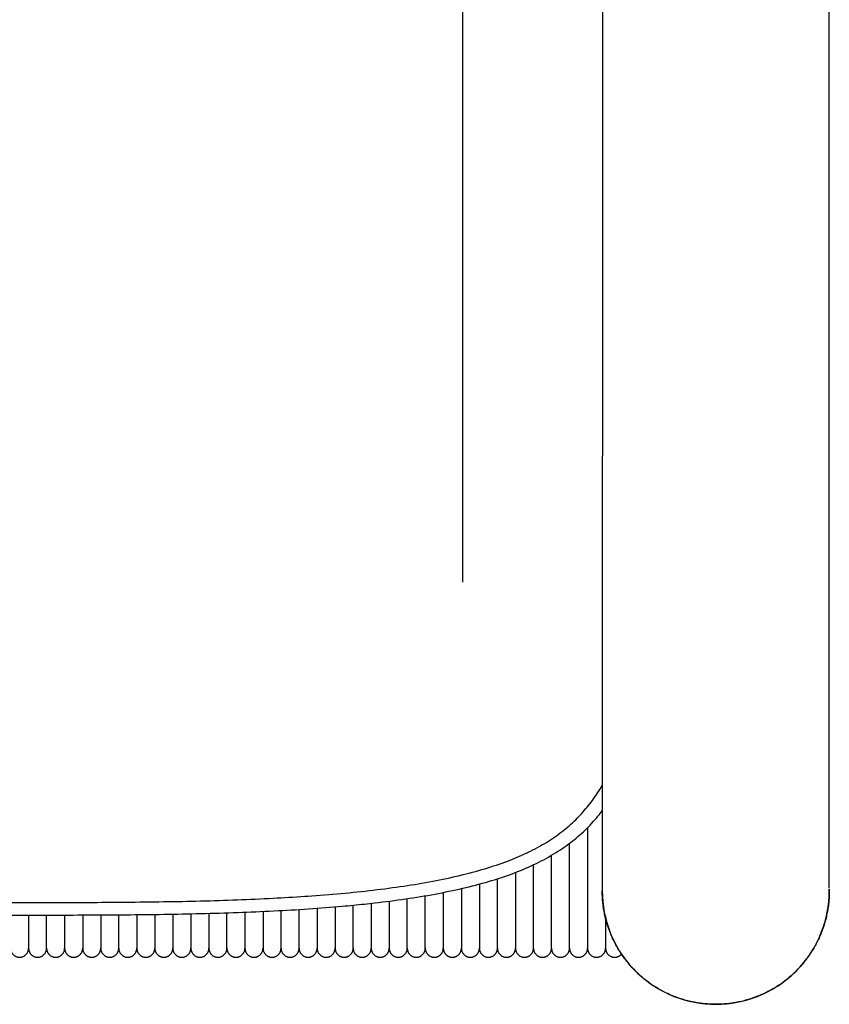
# Model space of a CAD drawing. Header units: millimetres. Extents: x -31695 to -19845, y -5614 to 7253.
# Tile 381 of 432: x -22023 to -21866, y 4869 to 5060. Entities that reach past the tile are written whole.
import ezdxf

# ---------------------------------------------------------------- set-up
doc = ezdxf.new("R2010")
doc.units = ezdxf.units.MM
doc.layers.add('2d', color=7, linetype='Continuous', true_color=0x000000)

msp = doc.modelspace()

# ---------------------------------------------------------------- linework, layer by layer
at = {"layer": '2d', "linetype": 'Continuous', "lineweight": -3}
msp.add_lwpolyline([(-21936.91, 5270.39), (-21936.91, 4951.05)], dxfattribs=at)
for points, degree in [([(-21909.7, 5251.29), (-21909.74, 5071.65), (-21909.77, 4892.01)], 2), ([(-21865.7, 4892), (-21865.7, 5071.64), (-21865.7, 5251.29)], 2), ([(-21924.53, 4898.45), (-21924.39, 4898.51), (-21924.26, 4898.57), (-21924.12, 4898.64)], 3), ([(-21909.77, 4892.01), (-21909.77, 4891.9), (-21909.78, 4891.78), (-21909.78, 4891.66)], 3), ([(-21909.77, 4892.01), (-21909.77, 4891.75), (-21909.77, 4891.49)], 2), ([(-21865.7, 4891.66), (-21865.7, 4891.77), (-21865.7, 4891.89), (-21865.7, 4892)], 3)]:
    msp.add_open_spline(points, degree=degree, dxfattribs=at)
for points, knots in [([(-21924.12, 4898.64), (-21922.92, 4899.22), (-21921.75, 4899.85), (-21920.62, 4900.55), (-21919.56, 4901.2), (-21918.54, 4901.9), (-21917.57, 4902.66), (-21916.64, 4903.37), (-21915.76, 4904.14), (-21914.93, 4904.95), (-21914.13, 4905.73), (-21913.38, 4906.55), (-21912.67, 4907.41), (-21911.98, 4908.25), (-21911.35, 4909.12), (-21910.76, 4910.03), (-21910.41, 4910.56), (-21910.08, 4911.11), (-21909.77, 4911.66)], [0, 0, 0, 0, 3.99679, 3.99679, 3.99679, 7.713417, 7.713417, 7.713417, 11.212958, 11.212958, 11.212958, 14.558095, 14.558095, 14.558095, 17.80714, 17.80714, 17.80714, 19.720528, 19.720528, 19.720528, 19.720528]), ([(-21923.03, 4896.23), (-21921.75, 4896.84), (-21920.49, 4897.5), (-21919.28, 4898.24), (-21918.14, 4898.92), (-21917.03, 4899.67), (-21915.97, 4900.48), (-21914.97, 4901.25), (-21914, 4902.07), (-21913.09, 4902.94), (-21912.21, 4903.79), (-21911.39, 4904.68), (-21910.61, 4905.62), (-21910.32, 4905.96), (-21910.04, 4906.32), (-21909.77, 4906.68)], [0, 0, 0, 0, 4.257053, 4.257053, 4.257053, 8.257451, 8.257451, 8.257451, 12.056933, 12.056933, 12.056933, 15.707865, 15.707865, 15.707865, 17.06696, 17.06696, 17.06696, 17.06696]), ([(-22024.58, 4888.88), (-22019.6, 4888.88), (-22014.63, 4888.88), (-22009.65, 4888.9), (-22004.74, 4888.92), (-21999.82, 4888.96), (-21994.91, 4889.04), (-21990.15, 4889.11), (-21985.34, 4889.23), (-21980.58, 4889.41), (-21978.27, 4889.49), (-21975.97, 4889.59), (-21973.66, 4889.71), (-21971.61, 4889.82), (-21969.56, 4889.94), (-21967.52, 4890.08), (-21967.32, 4890.09), (-21967.13, 4890.1), (-21966.93, 4890.12), (-21964.77, 4890.27), (-21962.6, 4890.44), (-21960.44, 4890.64), (-21958.36, 4890.82), (-21956.28, 4891.04), (-21954.21, 4891.28), (-21952.23, 4891.52), (-21950.24, 4891.78), (-21948.27, 4892.07), (-21946.4, 4892.35), (-21944.52, 4892.67), (-21942.66, 4893.02), (-21940.9, 4893.35), (-21939.14, 4893.72), (-21937.41, 4894.14), (-21935.78, 4894.53), (-21934.15, 4894.96), (-21932.54, 4895.44), (-21931.05, 4895.89), (-21929.56, 4896.38), (-21928.1, 4896.93), (-21926.89, 4897.39), (-21925.7, 4897.89), (-21924.53, 4898.45)], [0, 0, 0, 0, 14.924565, 14.924565, 14.924565, 29.672437, 29.672437, 29.672437, 43.999611, 43.999611, 43.999611, 50.930384, 50.930384, 50.930384, 57.081096, 57.081096, 57.081096, 57.667221, 57.667221, 57.667221, 64.182183, 64.182183, 64.182183, 70.447718, 70.447718, 70.447718, 76.438493, 76.438493, 76.438493, 82.13082, 82.13082, 82.13082, 87.503672, 87.503672, 87.503672, 92.539512, 92.539512, 92.539512, 97.226654, 97.226654, 97.226654, 101.113039, 101.113039, 101.113039, 101.113039]), ([(-22024.58, 4886.44), (-22019.6, 4886.44), (-22014.62, 4886.44), (-22009.64, 4886.46), (-22004.72, 4886.48), (-21999.79, 4886.52), (-21994.87, 4886.59), (-21990.08, 4886.67), (-21985.29, 4886.78), (-21980.5, 4886.95), (-21978.18, 4887.03), (-21975.86, 4887.13), (-21973.54, 4887.25), (-21971.28, 4887.36), (-21969.03, 4887.49), (-21966.77, 4887.65), (-21964.59, 4887.79), (-21962.41, 4887.96), (-21960.23, 4888.16), (-21958.78, 4888.29), (-21957.34, 4888.43), (-21955.92, 4888.58), (-21955.25, 4888.65), (-21954.58, 4888.72), (-21953.93, 4888.8), (-21951.93, 4889.03), (-21949.92, 4889.29), (-21947.92, 4889.58), (-21946.01, 4889.86), (-21944.11, 4890.17), (-21942.21, 4890.52), (-21940.42, 4890.86), (-21938.63, 4891.23), (-21936.85, 4891.64), (-21935.17, 4892.03), (-21933.5, 4892.47), (-21931.84, 4892.95), (-21930.29, 4893.41), (-21928.75, 4893.91), (-21927.23, 4894.47), (-21925.8, 4895), (-21924.4, 4895.58), (-21923.03, 4896.23)], [0, 0, 0, 0, 14.933409, 14.933409, 14.933409, 29.708579, 29.708579, 29.708579, 44.084268, 44.084268, 44.084268, 51.048824, 51.048824, 51.048824, 57.827144, 57.827144, 57.827144, 64.39262, 64.39262, 64.39262, 68.718814, 68.718814, 68.718814, 70.719439, 70.719439, 70.719439, 76.784951, 76.784951, 76.784951, 82.56863, 82.56863, 82.56863, 88.053868, 88.053868, 88.053868, 93.229088, 93.229088, 93.229088, 98.090643, 98.090643, 98.090643, 102.64402, 102.64402, 102.64402, 102.64402]), ([(-21909.77, 4891.49), (-21909.77, 4891.37), (-21909.78, 4891.25), (-21909.78, 4891.14), (-21909.78, 4888.36), (-21909.25, 4885.61), (-21908.23, 4883.03), (-21907.12, 4880.24), (-21905.45, 4877.69), (-21903.32, 4875.57), (-21901.19, 4873.44), (-21898.65, 4871.77), (-21895.85, 4870.66), (-21893.27, 4869.64), (-21890.51, 4869.12), (-21887.74, 4869.12), (-21884.96, 4869.12), (-21882.21, 4869.64), (-21879.63, 4870.66), (-21876.83, 4871.77), (-21874.28, 4873.44), (-21872.15, 4875.57), (-21870.03, 4877.69), (-21868.36, 4880.24), (-21867.25, 4883.03), (-21866.22, 4885.61), (-21865.7, 4888.36), (-21865.7, 4891.14), (-21865.7, 4891.25), (-21865.7, 4891.36), (-21865.7, 4891.47)], [-0.350101, -0.350101, -0.350101, -0.350101, 0, 0, 0, 8.356769, 8.356769, 8.356769, 17.420366, 17.420366, 17.420366, 26.483423, 26.483423, 26.483423, 34.83903, 34.83903, 34.83903, 43.194636, 43.194636, 43.194636, 52.257694, 52.257694, 52.257694, 61.32129, 61.32129, 61.32129, 69.678059, 69.678059, 69.678059, 70.015375, 70.015375, 70.015375, 70.015375])]:
    msp.add_open_spline(points, degree=3, knots=knots, dxfattribs=at)
for points, weights, knots in [([(-21912.62, 4903.41), (-21912.62, 4899.84), (-21912.62, 4895.74), (-21912.62, 4889.22), (-21912.62, 4884.61), (-21912.62, 4880), (-21912.62, 4880)], [0.870143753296, 0.902844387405, 1, 0.853553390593, 0.853553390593, 0.853553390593, 0.99988568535], [17.440908, 17.440908, 17.440908, 26.096736, 26.096736, 39.144016, 39.144016, 52.186204, 52.186204, 52.186204]), ([(-21916.12, 4880), (-21916.12, 4880), (-21916.12, 4884.61), (-21916.12, 4889.22), (-21916.12, 4895.74), (-21916.12, 4898.11), (-21916.12, 4900.37)], [0.99988568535, 0.853553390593, 0.853553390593, 0.853553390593, 1, 0.941441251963, 0.906298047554], [0.005093, 0.005093, 0.005093, 13.047281, 13.047281, 26.094562, 26.094562, 31.311702, 31.311702, 31.311702]), ([(-21919.62, 4880), (-21919.62, 4880), (-21919.62, 4884.61), (-21919.62, 4889.22), (-21919.62, 4895.74), (-21919.62, 4896.9), (-21919.62, 4898.03)], [0.99988568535, 0.853553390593, 0.853553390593, 0.853553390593, 1, 0.970610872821, 0.947119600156], [0.005093, 0.005093, 0.005093, 13.047281, 13.047281, 26.094562, 26.094562, 28.71291, 28.71291, 28.71291]), ([(-21923.12, 4880), (-21923.12, 4880), (-21923.12, 4884.61), (-21923.12, 4889.22), (-21923.12, 4895.74), (-21923.12, 4895.97), (-21923.12, 4896.19)], [0.99988568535, 0.853553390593, 0.853553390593, 0.853553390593, 1, 0.994177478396, 0.988586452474], [0.005093, 0.005093, 0.005093, 13.047281, 13.047281, 26.094562, 26.094562, 26.613304, 26.613304, 26.613304]), ([(-21926.62, 4894.7), (-21926.62, 4888.79), (-21926.62, 4884.61), (-21926.62, 4880), (-21926.62, 4880)], [0.974231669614, 0.853553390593, 0.853553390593, 0.853553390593, 0.99988568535], [27.300112, 27.300112, 27.300112, 39.144016, 39.144016, 52.186204, 52.186204, 52.186204]), ([(-21933.62, 4892.45), (-21933.62, 4887.9), (-21933.62, 4884.61), (-21933.62, 4880), (-21933.62, 4880)], [0.92813961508, 0.853553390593, 0.853553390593, 0.853553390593, 0.99988568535], [29.83273, 29.83273, 29.83273, 39.144016, 39.144016, 52.186204, 52.186204, 52.186204]), ([(-21930.12, 4880), (-21930.12, 4880), (-21930.12, 4884.61), (-21930.12, 4888.3), (-21930.12, 4893.48)], [0.99988568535, 0.853553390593, 0.853553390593, 0.853553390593, 0.947640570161], [0.005093, 0.005093, 0.005093, 13.047281, 13.047281, 23.505207, 23.505207, 23.505207]), ([(-21944.12, 4880), (-21944.12, 4880), (-21944.12, 4884.61), (-21944.12, 4887.01), (-21944.12, 4890.18)], [0.99988568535, 0.853553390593, 0.853553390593, 0.853553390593, 0.893222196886], [0.005093, 0.005093, 0.005093, 13.047281, 13.047281, 19.83783, 19.83783, 19.83783]), ([(-21940.62, 4890.83), (-21940.62, 4887.26), (-21940.62, 4884.61), (-21940.62, 4880), (-21940.62, 4880)], [0.902075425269, 0.853553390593, 0.853553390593, 0.853553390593, 0.99988568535], [31.633845, 31.633845, 31.633845, 39.144016, 39.144016, 52.186204, 52.186204, 52.186204]), ([(-21937.12, 4891.58), (-21937.12, 4887.56), (-21937.12, 4884.61), (-21937.12, 4880), (-21937.12, 4880)], [0.913414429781, 0.853553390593, 0.853553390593, 0.853553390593, 0.99988568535], [30.802357, 30.802357, 30.802357, 39.144016, 39.144016, 52.186204, 52.186204, 52.186204]), ([(-21865.7, 4891.47), (-21865.56, 4882.31), (-21871.98, 4875.75), (-21878.39, 4869.19), (-21887.57, 4869.12), (-21896.75, 4869.05), (-21903.26, 4875.51), (-21909.78, 4881.97), (-21909.78, 4891.14)], [1, 0.923147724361, 1, 0.923147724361, 1, 0.923147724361, 1, 0.923147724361, 1], [-1.601893, -1.601893, -1.601893, -0.812679, -0.812679, -0.023465, -0.023465, 0.765749, 0.765749, 1.554963, 1.554963, 1.554963]), ([(-21961.62, 4888.04), (-21961.62, 4886.14), (-21961.62, 4884.61), (-21961.62, 4880), (-21961.62, 4880)], [0.869788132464, 0.853553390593, 0.853553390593, 0.853553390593, 0.99988568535], [34.799884, 34.799884, 34.799884, 39.144016, 39.144016, 52.186204, 52.186204, 52.186204]), ([(-21958.12, 4880), (-21958.12, 4880), (-21958.12, 4884.61), (-21958.12, 4886.27), (-21958.12, 4888.35)], [0.99988568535, 0.853553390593, 0.853553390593, 0.853553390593, 0.872661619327], [0.005093, 0.005093, 0.005093, 13.047281, 13.047281, 17.760206, 17.760206, 17.760206]), ([(-21954.62, 4888.72), (-21954.62, 4886.42), (-21954.62, 4884.61), (-21954.62, 4880), (-21954.62, 4880)], [0.876233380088, 0.853553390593, 0.853553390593, 0.853553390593, 0.99988568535], [34.009474, 34.009474, 34.009474, 39.144016, 39.144016, 52.186204, 52.186204, 52.186204]), ([(-21951.12, 4889.14), (-21951.12, 4886.59), (-21951.12, 4884.61), (-21951.12, 4880), (-21951.12, 4880)], [0.880676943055, 0.853553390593, 0.853553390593, 0.853553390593, 0.99988568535], [33.528966, 33.528966, 33.528966, 39.144016, 39.144016, 52.186204, 52.186204, 52.186204]), ([(-21947.62, 4880), (-21947.62, 4880), (-21947.62, 4884.61), (-21947.62, 4886.79), (-21947.62, 4889.63)], [0.99988568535, 0.853553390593, 0.853553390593, 0.853553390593, 0.886235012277], [0.005093, 0.005093, 0.005093, 13.047281, 13.047281, 19.210848, 19.210848, 19.210848]), ([(-22021.12, 4886.44), (-22021.12, 4885.46), (-22021.12, 4884.61), (-22021.12, 4880), (-22021.12, 4880)], [0.858606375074, 0.853553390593, 0.853553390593, 0.853553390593, 0.99988568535], [36.720453, 36.720453, 36.720453, 39.144016, 39.144016, 52.186204, 52.186204, 52.186204]), ([(-22017.62, 4880), (-22017.62, 4880), (-22017.62, 4884.61), (-22017.62, 4885.47), (-22017.62, 4886.44)], [0.99988568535, 0.853553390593, 0.853553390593, 0.853553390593, 0.858615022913], [0.005093, 0.005093, 0.005093, 13.047281, 13.047281, 15.472917, 15.472917, 15.472917]), ([(-22014.12, 4886.45), (-22014.12, 4885.47), (-22014.12, 4884.61), (-22014.12, 4880), (-22014.12, 4880)], [0.858638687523, 0.853553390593, 0.853553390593, 0.853553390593, 0.99988568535], [36.712717, 36.712717, 36.712717, 39.144016, 39.144016, 52.186204, 52.186204, 52.186204]), ([(-22010.62, 4886.46), (-22010.62, 4885.47), (-22010.62, 4884.61), (-22010.62, 4880), (-22010.62, 4880)], [0.858686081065, 0.853553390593, 0.853553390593, 0.853553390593, 0.99988568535], [36.701413, 36.701413, 36.701413, 39.144016, 39.144016, 52.186204, 52.186204, 52.186204]), ([(-22007.12, 4886.47), (-22007.12, 4885.48), (-22007.12, 4884.61), (-22007.12, 4880), (-22007.12, 4880)], [0.858762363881, 0.853553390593, 0.853553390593, 0.853553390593, 0.99988568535], [36.683329, 36.683329, 36.683329, 39.144016, 39.144016, 52.186204, 52.186204, 52.186204]), ([(-22003.62, 4880), (-22003.62, 4880), (-22003.62, 4884.61), (-22003.62, 4885.49), (-22003.62, 4886.49)], [0.99988568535, 0.853553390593, 0.853553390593, 0.853553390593, 0.858878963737], [0.005093, 0.005093, 0.005093, 13.047281, 13.047281, 15.535356, 15.535356, 15.535356]), ([(-22000.12, 4886.53), (-22000.12, 4885.5), (-22000.12, 4884.61), (-22000.12, 4880), (-22000.12, 4880)], [0.859045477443, 0.853553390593, 0.853553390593, 0.853553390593, 0.99988568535], [36.617343, 36.617343, 36.617343, 39.144016, 39.144016, 52.186204, 52.186204, 52.186204]), ([(-21996.62, 4886.57), (-21996.62, 4885.52), (-21996.62, 4884.61), (-21996.62, 4880), (-21996.62, 4880)], [0.859272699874, 0.853553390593, 0.853553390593, 0.853553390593, 0.99988568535], [36.565605, 36.565605, 36.565605, 39.144016, 39.144016, 52.186204, 52.186204, 52.186204]), ([(-21993.12, 4886.62), (-21993.12, 4885.54), (-21993.12, 4884.61), (-21993.12, 4880), (-21993.12, 4880)], [0.859573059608, 0.853553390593, 0.853553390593, 0.853553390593, 0.99988568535], [36.498767, 36.498767, 36.498767, 39.144016, 39.144016, 52.186204, 52.186204, 52.186204]), ([(-21989.62, 4886.69), (-21989.62, 4885.57), (-21989.62, 4884.61), (-21989.62, 4880), (-21989.62, 4880)], [0.859962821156, 0.853553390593, 0.853553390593, 0.853553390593, 0.99988568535], [36.414473, 36.414473, 36.414473, 39.144016, 39.144016, 52.186204, 52.186204, 52.186204]), ([(-21986.12, 4886.77), (-21986.12, 4885.61), (-21986.12, 4884.61), (-21986.12, 4880), (-21986.12, 4880)], [0.860461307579, 0.853553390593, 0.853553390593, 0.853553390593, 0.99988568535], [36.310316, 36.310316, 36.310316, 39.144016, 39.144016, 52.186204, 52.186204, 52.186204]), ([(-21982.62, 4880), (-21982.62, 4880), (-21982.62, 4884.61), (-21982.62, 4885.65), (-21982.62, 4886.88)], [0.99988568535, 0.853553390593, 0.853553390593, 0.853553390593, 0.861089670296], [0.005093, 0.005093, 0.005093, 13.047281, 13.047281, 16.007057, 16.007057, 16.007057]), ([(-21979.12, 4887), (-21979.12, 4885.71), (-21979.12, 4884.61), (-21979.12, 4880), (-21979.12, 4880)], [0.861878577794, 0.853553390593, 0.853553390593, 0.853553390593, 0.99988568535], [36.033179, 36.033179, 36.033179, 39.144016, 39.144016, 52.186204, 52.186204, 52.186204]), ([(-21975.62, 4887.15), (-21975.62, 4885.77), (-21975.62, 4884.61), (-21975.62, 4880), (-21975.62, 4880)], [0.862860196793, 0.853553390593, 0.853553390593, 0.853553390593, 0.99988568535], [35.854889, 35.854889, 35.854889, 39.144016, 39.144016, 52.186204, 52.186204, 52.186204]), ([(-21972.12, 4880), (-21972.12, 4880), (-21972.12, 4884.61), (-21972.12, 4885.84), (-21972.12, 4887.32)], [0.99988568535, 0.853553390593, 0.853553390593, 0.853553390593, 0.864080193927], [0.005093, 0.005093, 0.005093, 13.047281, 13.047281, 16.545352, 16.545352, 16.545352]), ([(-21968.62, 4880), (-21968.62, 4880), (-21968.62, 4884.61), (-21968.62, 4885.93), (-21968.62, 4887.53)], [0.99988568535, 0.853553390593, 0.853553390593, 0.853553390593, 0.865594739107], [0.005093, 0.005093, 0.005093, 13.047281, 13.047281, 16.788541, 16.788541, 16.788541]), ([(-21965.12, 4887.76), (-21965.12, 4886.03), (-21965.12, 4884.61), (-21965.12, 4880), (-21965.12, 4880)], [0.867469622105, 0.853553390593, 0.853553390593, 0.853553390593, 0.99988568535], [35.122025, 35.122025, 35.122025, 39.144016, 39.144016, 52.186204, 52.186204, 52.186204]), ([(-21909.12, 4886.32), (-21909.12, 4885.41), (-21909.12, 4884.61), (-21909.12, 4880), (-21909.12, 4880)], [0.857990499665, 0.853553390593, 0.853553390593, 0.853553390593, 0.99988568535], [36.872947, 36.872947, 36.872947, 39.144016, 39.144016, 52.186204, 52.186204, 52.186204]), ([(-22024.62, 4880), (-22024.62, 4878.25), (-22022.87, 4878.25), (-22021.12, 4878.25), (-22021.12, 4880)], [1, 0.707106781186, 1, 0.707106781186, 1], [0.5497787, 0.5497787, 0.5497787, 0.8246681, 0.8246681, 1.0995574, 1.0995574, 1.0995574]), ([(-22021.12, 4880), (-22021.12, 4878.25), (-22019.37, 4878.25), (-22017.62, 4878.25), (-22017.62, 4880)], [1, 0.707106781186, 1, 0.707106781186, 1], [0.5497787, 0.5497787, 0.5497787, 0.8246681, 0.8246681, 1.0995574, 1.0995574, 1.0995574]), ([(-22017.62, 4880), (-22017.62, 4878.25), (-22015.87, 4878.25), (-22014.12, 4878.25), (-22014.12, 4880)], [1, 0.707106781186, 1, 0.707106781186, 1], [0.5497787, 0.5497787, 0.5497787, 0.8246681, 0.8246681, 1.0995574, 1.0995574, 1.0995574]), ([(-22014.12, 4880), (-22014.12, 4878.25), (-22012.37, 4878.25), (-22010.62, 4878.25), (-22010.62, 4880)], [1, 0.707106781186, 1, 0.707106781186, 1], [0.5497787, 0.5497787, 0.5497787, 0.8246681, 0.8246681, 1.0995574, 1.0995574, 1.0995574]), ([(-22010.62, 4880), (-22010.62, 4878.25), (-22008.87, 4878.25), (-22007.12, 4878.25), (-22007.12, 4880)], [1, 0.707106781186, 1, 0.707106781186, 1], [0.5497787, 0.5497787, 0.5497787, 0.8246681, 0.8246681, 1.0995574, 1.0995574, 1.0995574]), ([(-22007.12, 4880), (-22007.12, 4878.25), (-22005.37, 4878.25), (-22003.62, 4878.25), (-22003.62, 4880)], [1, 0.707106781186, 1, 0.707106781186, 1], [0.5497787, 0.5497787, 0.5497787, 0.8246681, 0.8246681, 1.0995574, 1.0995574, 1.0995574]), ([(-22003.62, 4880), (-22003.62, 4878.25), (-22001.87, 4878.25), (-22000.12, 4878.25), (-22000.12, 4880)], [1, 0.707106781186, 1, 0.707106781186, 1], [0.5497787, 0.5497787, 0.5497787, 0.8246681, 0.8246681, 1.0995574, 1.0995574, 1.0995574]), ([(-22000.12, 4880), (-22000.12, 4878.25), (-21998.37, 4878.25), (-21996.62, 4878.25), (-21996.62, 4880)], [1, 0.707106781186, 1, 0.707106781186, 1], [0.5497787, 0.5497787, 0.5497787, 0.8246681, 0.8246681, 1.0995574, 1.0995574, 1.0995574]), ([(-21996.62, 4880), (-21996.62, 4878.25), (-21994.87, 4878.25), (-21993.12, 4878.25), (-21993.12, 4880)], [1, 0.707106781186, 1, 0.707106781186, 1], [0.5497787, 0.5497787, 0.5497787, 0.8246681, 0.8246681, 1.0995574, 1.0995574, 1.0995574]), ([(-21993.12, 4880), (-21993.12, 4878.25), (-21991.37, 4878.25), (-21989.62, 4878.25), (-21989.62, 4880)], [1, 0.707106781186, 1, 0.707106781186, 1], [0.5497787, 0.5497787, 0.5497787, 0.8246681, 0.8246681, 1.0995574, 1.0995574, 1.0995574]), ([(-21989.62, 4880), (-21989.62, 4878.25), (-21987.87, 4878.25), (-21986.12, 4878.25), (-21986.12, 4880)], [1, 0.707106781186, 1, 0.707106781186, 1], [0.5497787, 0.5497787, 0.5497787, 0.8246681, 0.8246681, 1.0995574, 1.0995574, 1.0995574]), ([(-21986.12, 4880), (-21986.12, 4878.25), (-21984.37, 4878.25), (-21982.62, 4878.25), (-21982.62, 4880)], [1, 0.707106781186, 1, 0.707106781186, 1], [0.5497787, 0.5497787, 0.5497787, 0.8246681, 0.8246681, 1.0995574, 1.0995574, 1.0995574]), ([(-21982.62, 4880), (-21982.62, 4878.25), (-21980.87, 4878.25), (-21979.12, 4878.25), (-21979.12, 4880)], [1, 0.707106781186, 1, 0.707106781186, 1], [0.5497787, 0.5497787, 0.5497787, 0.8246681, 0.8246681, 1.0995574, 1.0995574, 1.0995574]), ([(-21979.12, 4880), (-21979.12, 4878.25), (-21977.37, 4878.25), (-21975.62, 4878.25), (-21975.62, 4880)], [1, 0.707106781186, 1, 0.707106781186, 1], [0.5497787, 0.5497787, 0.5497787, 0.8246681, 0.8246681, 1.0995574, 1.0995574, 1.0995574]), ([(-21975.62, 4880), (-21975.62, 4878.25), (-21973.87, 4878.25), (-21972.12, 4878.25), (-21972.12, 4880)], [1, 0.707106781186, 1, 0.707106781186, 1], [0.5497787, 0.5497787, 0.5497787, 0.8246681, 0.8246681, 1.0995574, 1.0995574, 1.0995574]), ([(-21972.12, 4880), (-21972.12, 4878.25), (-21970.37, 4878.25), (-21968.62, 4878.25), (-21968.62, 4880)], [1, 0.707106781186, 1, 0.707106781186, 1], [0.5497787, 0.5497787, 0.5497787, 0.8246681, 0.8246681, 1.0995574, 1.0995574, 1.0995574]), ([(-21968.62, 4880), (-21968.62, 4878.25), (-21966.87, 4878.25), (-21965.12, 4878.25), (-21965.12, 4880)], [1, 0.707106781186, 1, 0.707106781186, 1], [0.5497787, 0.5497787, 0.5497787, 0.8246681, 0.8246681, 1.0995574, 1.0995574, 1.0995574]), ([(-21965.12, 4880), (-21965.12, 4878.25), (-21963.37, 4878.25), (-21961.62, 4878.25), (-21961.62, 4880)], [1, 0.707106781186, 1, 0.707106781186, 1], [0.5497787, 0.5497787, 0.5497787, 0.8246681, 0.8246681, 1.0995574, 1.0995574, 1.0995574]), ([(-21961.62, 4880), (-21961.62, 4878.25), (-21959.87, 4878.25), (-21958.12, 4878.25), (-21958.12, 4880)], [1, 0.707106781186, 1, 0.707106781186, 1], [0.5497787, 0.5497787, 0.5497787, 0.8246681, 0.8246681, 1.0995574, 1.0995574, 1.0995574]), ([(-21958.12, 4880), (-21958.12, 4878.25), (-21956.37, 4878.25), (-21954.62, 4878.25), (-21954.62, 4880)], [1, 0.707106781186, 1, 0.707106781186, 1], [0.5497787, 0.5497787, 0.5497787, 0.8246681, 0.8246681, 1.0995574, 1.0995574, 1.0995574]), ([(-21954.62, 4880), (-21954.62, 4878.25), (-21952.87, 4878.25), (-21951.12, 4878.25), (-21951.12, 4880)], [1, 0.707106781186, 1, 0.707106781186, 1], [0.5497787, 0.5497787, 0.5497787, 0.8246681, 0.8246681, 1.0995574, 1.0995574, 1.0995574]), ([(-21951.12, 4880), (-21951.12, 4878.25), (-21949.37, 4878.25), (-21947.62, 4878.25), (-21947.62, 4880)], [1, 0.707106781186, 1, 0.707106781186, 1], [0.5497787, 0.5497787, 0.5497787, 0.8246681, 0.8246681, 1.0995574, 1.0995574, 1.0995574]), ([(-21947.62, 4880), (-21947.62, 4878.25), (-21945.87, 4878.25), (-21944.12, 4878.25), (-21944.12, 4880)], [1, 0.707106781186, 1, 0.707106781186, 1], [0.5497787, 0.5497787, 0.5497787, 0.8246681, 0.8246681, 1.0995574, 1.0995574, 1.0995574]), ([(-21944.12, 4880), (-21944.12, 4878.25), (-21942.37, 4878.25), (-21940.62, 4878.25), (-21940.62, 4880)], [1, 0.707106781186, 1, 0.707106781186, 1], [0.5497787, 0.5497787, 0.5497787, 0.8246681, 0.8246681, 1.0995574, 1.0995574, 1.0995574]), ([(-21940.62, 4880), (-21940.62, 4878.25), (-21938.87, 4878.25), (-21937.12, 4878.25), (-21937.12, 4880)], [1, 0.707106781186, 1, 0.707106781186, 1], [0.5497787, 0.5497787, 0.5497787, 0.8246681, 0.8246681, 1.0995574, 1.0995574, 1.0995574]), ([(-21937.12, 4880), (-21937.12, 4878.25), (-21935.37, 4878.25), (-21933.62, 4878.25), (-21933.62, 4880)], [1, 0.707106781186, 1, 0.707106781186, 1], [0.5497787, 0.5497787, 0.5497787, 0.8246681, 0.8246681, 1.0995574, 1.0995574, 1.0995574]), ([(-21933.62, 4880), (-21933.62, 4878.25), (-21931.87, 4878.25), (-21930.12, 4878.25), (-21930.12, 4880)], [1, 0.707106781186, 1, 0.707106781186, 1], [0.5497787, 0.5497787, 0.5497787, 0.8246681, 0.8246681, 1.0995574, 1.0995574, 1.0995574]), ([(-21930.12, 4880), (-21930.12, 4878.25), (-21928.37, 4878.25), (-21926.62, 4878.25), (-21926.62, 4880)], [1, 0.707106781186, 1, 0.707106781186, 1], [0.5497787, 0.5497787, 0.5497787, 0.8246681, 0.8246681, 1.0995574, 1.0995574, 1.0995574]), ([(-21926.62, 4880), (-21926.62, 4878.25), (-21924.87, 4878.25), (-21923.12, 4878.25), (-21923.12, 4880)], [1, 0.707106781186, 1, 0.707106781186, 1], [0.5497787, 0.5497787, 0.5497787, 0.8246681, 0.8246681, 1.0995574, 1.0995574, 1.0995574]), ([(-21923.12, 4880), (-21923.12, 4878.25), (-21921.37, 4878.25), (-21919.62, 4878.25), (-21919.62, 4880)], [1, 0.707106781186, 1, 0.707106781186, 1], [0.5497787, 0.5497787, 0.5497787, 0.8246681, 0.8246681, 1.0995574, 1.0995574, 1.0995574]), ([(-21919.62, 4880), (-21919.62, 4878.25), (-21917.87, 4878.25), (-21916.12, 4878.25), (-21916.12, 4880)], [1, 0.707106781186, 1, 0.707106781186, 1], [0.5497787, 0.5497787, 0.5497787, 0.8246681, 0.8246681, 1.0995574, 1.0995574, 1.0995574]), ([(-21916.12, 4880), (-21916.12, 4878.25), (-21914.37, 4878.25), (-21912.62, 4878.25), (-21912.62, 4880)], [1, 0.707106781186, 1, 0.707106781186, 1], [0.5497787, 0.5497787, 0.5497787, 0.8246681, 0.8246681, 1.0995574, 1.0995574, 1.0995574]), ([(-21912.62, 4880), (-21912.62, 4878.25), (-21910.87, 4878.25), (-21909.12, 4878.25), (-21909.12, 4880)], [1, 0.707106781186, 1, 0.707106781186, 1], [0.5497787, 0.5497787, 0.5497787, 0.8246681, 0.8246681, 1.0995574, 1.0995574, 1.0995574]), ([(-21909.12, 4880), (-21909.12, 4878.25), (-21907.37, 4878.25), (-21906.56, 4878.25), (-21906.03, 4878.86)], [1, 0.707106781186, 1, 0.839122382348, 0.854975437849], [0.5497787, 0.5497787, 0.5497787, 0.8246681, 0.8246681, 0.9756567, 0.9756567, 0.9756567])]:
    msp.add_rational_spline(points, weights, degree=2, knots=knots, dxfattribs=at)
msp.add_rational_spline([(-21909.78, 4891.14), (-21909.78, 4891.13), (-21909.77, 4891.13)], [1, 0.987014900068, 0.975181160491], degree=2, dxfattribs=at)

doc.saveas('drawing.dxf')
